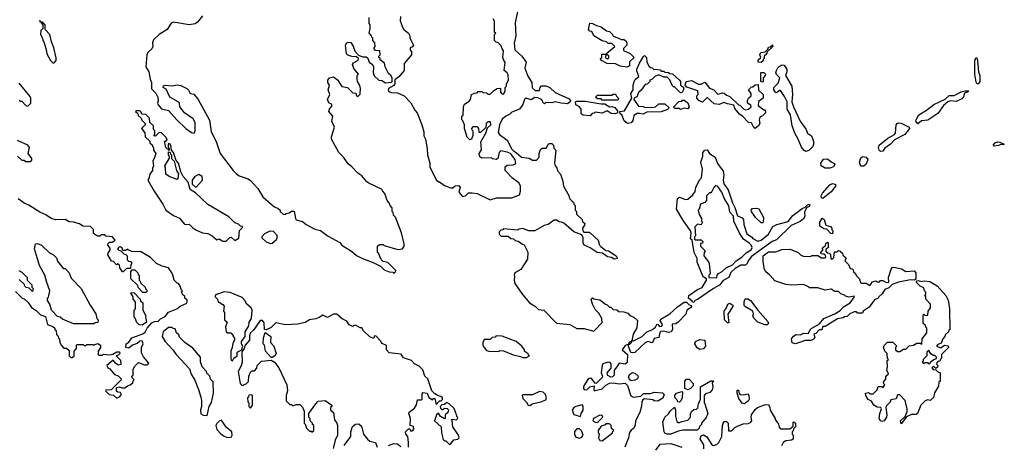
# Model space of a CAD drawing. Extents: x 2386423 to 2568864, y 578392 to 761999.
# Tile 270 of 454: x 2453489 to 2461662, y 714612 to 718148. Entities that reach past the tile are written whole.
import ezdxf

# ---------------------------------------------------------------- set-up
doc = ezdxf.new("R2010")
doc.units = 0

msp = doc.modelspace()

# ---------------------------------------------------------------- linework, layer by layer
at = {"layer": '0CON05XD'}
for points in [[(2457643, 718327), (2457603, 718123), (2457606, 718014), (2457593.9, 717953.9), (2457598.3, 717898.3), (2457657.5, 717845), (2457692.5, 717795), (2457682.5, 717745), (2457708.3, 717678.3), (2457740, 717625), (2457741.7, 717581.7), (2457768.3, 717558.3), (2457805, 717560), (2457810, 717585), (2457821.7, 717598.3), (2457857, 717597), (2457890, 717585), (2457933, 717543), (2458051.2, 717491.2), (2458062.5, 717475), (2458057.5, 717465), (2458035, 717450), (2457983.6, 717453.6), (2457935, 717466.7), (2457905, 717457.5), (2457855, 717460), (2457845, 717450), (2457831.7, 717461.7), (2457830, 717475), (2457820, 717485), (2457789.3, 717499.3), (2457765, 717502.5), (2457735, 717482.5), (2457693, 717497), (2457680, 717485), (2457666.1, 717443.9), (2457637.5, 717405), (2457575, 717380), (2457557, 717363), (2457523.6, 717346.4), (2457495, 717320), (2457472.5, 717275), (2457460.7, 717210.7), (2457472.5, 717195), (2457536.4, 717146.4), (2457573, 717073), (2457587.5, 717057.5), (2457611.2, 717045), (2457655, 717006.7), (2457717, 716997), (2457745, 716980), (2457778.3, 716981.7), (2457800, 717005), (2457800, 717035), (2457811.7, 717068.3), (2457825, 717080), (2457858.3, 717081.7), (2457875, 717110), (2457885, 717120), (2457905, 717120), (2457920, 717105), (2457921.7, 717081.7), (2457940, 717065), (2457927.5, 716955), (2457932.5, 716935), (2457947, 716917), (2457953, 716893), (2457977.5, 716865), (2457997, 716807), (2458002.5, 716765), (2458047, 716687), (2458053, 716663), (2458090, 716625), (2458090, 716615), (2458100, 716605), (2458100, 716565), (2458110, 716555), (2458111.7, 716531.7), (2458158.3, 716488.3), (2458161.7, 716471.7), (2458180, 716455), (2458178.3, 716441.7), (2458160, 716415), (2458163, 716393), (2458173, 716383), (2458215, 716383.3), (2458225, 716377.5), (2458290, 716315), (2458302.5, 716275), (2458313.6, 716263.6), (2458355, 716230), (2458377, 716227), (2458440, 716185), (2458450, 716165), (2458425, 716157.5), (2458401.7, 716171.7), (2458368.3, 716178.3), (2458327, 716207), (2458283, 716213), (2458225, 716252.5), (2458175, 716273.3), (2458166.7, 716295), (2458167.5, 716335), (2458155, 716360), (2458090, 716385), (2458005, 716457.5), (2457987, 716467), (2457968.3, 716468.3), (2457945, 716482.5), (2457925, 716482.5), (2457875, 716447.5), (2457843, 716437), (2457765, 716392.5), (2457715, 716392.5), (2457665, 716412.5), (2457633, 716407), (2457625, 716400), (2457505, 716410), (2457498.3, 716401.7), (2457481.7, 716398.3), (2457470, 716385), (2457470, 716365), (2457485, 716350), (2457545, 716350), (2457565, 716330), (2457587, 716327), (2457603, 716313), (2457627, 716307), (2457663, 716283), (2457677, 716277), (2457707, 716217), (2457703, 716157), (2457647.7, 716072.3), (2457600, 716045), (2457592.5, 716025), (2457597.5, 716015), (2457592.5, 715985), (2457600, 715955), (2457663.6, 715863.6), (2457720, 715795), (2457770, 715765), (2457795, 715740), (2457840, 715735), (2457945, 715627.5), (2458056.4, 715616.4), (2458115, 715582.5), (2458175, 715582.5), (2458255, 715560), (2458327.5, 715635), (2458320, 715645), (2458320, 715665), (2458295, 715710), (2458265, 715740), (2458242.5, 715785), (2458232.5, 715825), (2458245, 715837.5), (2458255, 715830), (2458305, 715820), (2458353, 715783), (2458365, 715780), (2458385, 715760), (2458395, 715760), (2458415, 715740), (2458447, 715737), (2458463, 715723), (2458505, 715720), (2458538.3, 715708.3), (2458555, 715690), (2458587, 715677), (2458618.3, 715648.3), (2458611.7, 715588.3), (2458582.5, 715535), (2458570, 715480), (2458551.7, 715468.3), (2458540, 715450), (2458515, 715440), (2458490, 715405), (2458535.6, 715365), (2458530.9, 715299.1), (2458514.7, 715285.3), (2458465, 715294.5), (2458445.2, 715265), (2458424.7, 715235), (2458424.4, 715195), (2458408.8, 715181.2), (2458395, 715177.9), (2458371.3, 715191.3), (2458366.9, 715215), (2458398.4, 715251.6), (2458398.3, 715288.3), (2458389.3, 715299.3), (2458375, 715303.4), (2458330.7, 715289.3), (2458322.7, 715275), (2458315.6, 715215), (2458326.2, 715185), (2458323.8, 715175), (2458275, 715125.5), (2458265, 715127.5), (2458235, 715166.9), (2458225, 715169.5), (2458207.3, 715162.7), (2458169, 715101), (2458167.7, 715085), (2458174.3, 715074.3), (2458197.6, 715072.4), (2458222.1, 715097.9), (2458256.4, 715106.4), (2458254.1, 715074.1), (2458257, 715067), (2458265, 715066.2), (2458325, 715081.2), (2458355, 715110.8), (2458385, 715127.5), (2458415, 715130), (2458465, 715122.5), (2458515, 715127.5), (2458535, 715110), (2458563, 715023), (2458583, 715013), (2458645, 715020), (2458668.3, 715041.7), (2458725, 715042.5), (2458755, 715052.5), (2458825, 715047.5), (2458837.5, 715035), (2458826.4, 715003.6), (2458785, 714977.5), (2458755, 714980), (2458745, 714990), (2458675, 714997.5), (2458661.7, 714988.3), (2458652.5, 714975), (2458651.7, 714938.3), (2458637, 714883), (2458600, 714815), (2458596.7, 714775), (2458585, 714752.5), (2458563.6, 714736.4)], [(2455005, 718180), (2454965, 718127.5), (2454945, 718114), (2454895, 718104.2), (2454765, 718126), (2454745, 718118.8), (2454713.3, 718065), (2454645, 718024.3), (2454600.7, 717979.3), (2454590, 717955), (2454592.5, 717925), (2454586.7, 717905), (2454553.3, 717875), (2454543.3, 717855), (2454536.7, 717755), (2454561.2, 717715), (2454572, 717655), (2454583.8, 717625), (2454583.6, 717573.6), (2454618.3, 717538.3), (2454636.2, 717505), (2454638.8, 717475), (2454633.3, 717455), (2454639.3, 717439.3), (2454666.2, 717406.2), (2454725, 717392.5), (2454793.3, 717315), (2454867.5, 717245), (2454915, 717210), (2454937.5, 717205), (2454946.2, 717225), (2454944, 717295), (2454927.5, 717325), (2454858, 717375), (2454840, 717395), (2454818, 717425), (2454814.2, 717455), (2454805.4, 717465.4), (2454733.6, 717503.6), (2454705, 717570), (2454680, 717585), (2454681.7, 717598.3), (2454695, 717602.5), (2454755, 717598.8), (2454795, 717605.8), (2454825, 717600), (2454876, 717575), (2454890.9, 717560.9), (2454904.2, 717534.2), (2454935, 717528), (2454970, 717485), (2455064, 717314), (2455078.8, 717215), (2455118.8, 717135), (2455153.8, 717035), (2455260, 716895), (2455285, 716870), (2455309.3, 716849.3), (2455385, 716826.7), (2455405, 716812.5), (2455466.2, 716745), (2455506.7, 716675), (2455577.5, 716615), (2455605, 716592.5), (2455635, 716580), (2455650, 716565), (2455650, 716555), (2455675, 716532.5), (2455695, 716530), (2455701.7, 716538.3), (2455725, 716542.5), (2455745, 716557.5), (2455768.3, 716558.3), (2455777, 716497), (2455783.9, 716483.9), (2455835, 716470), (2455866.4, 716446.4), (2455938.3, 716408.3), (2455985.7, 716395.7), (2456048.8, 716348.8), (2456145, 716297.5), (2456163.9, 716273.9), (2456242.5, 716225), (2456285, 716187.5), (2456335, 716162.5), (2456421.7, 716131.7), (2456485, 716100), (2456515, 716070), (2456555, 716052.5), (2456585, 716050), (2456595, 716040), (2456608.3, 716051.7), (2456610, 716065), (2456545, 716130), (2456505, 716140), (2456490, 716155), (2456468.3, 716208.3), (2456460, 716215), (2456460, 716265), (2456475, 716280), (2456505, 716280), (2456513, 716273), (2456628.3, 716238.3), (2456667, 716243), (2456680, 716265), (2456680, 716285), (2456657, 716377), (2456607, 716507), (2456593, 716523), (2456590, 716545), (2456580, 716555), (2456580, 716585), (2456563, 716603), (2456557, 716627), (2456540, 716645), (2456520, 716705), (2456500, 716725), (2456497, 716737), (2456388.3, 716788.3), (2456370.7, 716800.7), (2456329.3, 716849.3), (2456295, 716872.5), (2456246.4, 716926.4), (2456215, 716950), (2456176.4, 717006.4), (2456137.5, 717045), (2456077.5, 717155), (2456077.5, 717175), (2456103.3, 717255), (2456080, 717305), (2456087.5, 717345), (2456056.2, 717385), (2456061.2, 717405), (2456082.5, 717435), (2456076.4, 717446.4), (2456055, 717457.5), (2456043.6, 717483.6), (2456062.5, 717525), (2456050, 717565), (2456060, 717605), (2456047.5, 717625), (2456047.5, 717645), (2456060, 717665), (2456095, 717672.5), (2456127.7, 717647.7), (2456163, 717593), (2456210, 717585), (2456255, 717540), (2456278.3, 717538.3), (2456281.7, 717521.7), (2456295, 717510), (2456315, 717530), (2456317.5, 717575), (2456311.7, 717601.7), (2456292.5, 717635), (2456290, 717655), (2456290, 717685), (2456300, 717695), (2456263, 717743), (2456252.5, 717775), (2456260.7, 717789.3), (2456298.3, 717811.7), (2456300, 717825), (2456285, 717840), (2456245, 717842.5), (2456213.9, 717853.9), (2456202.5, 717865), (2456192.5, 717935), (2456203.3, 717956.7), (2456215, 717960), (2456238.3, 717958.3), (2456257, 717927), (2456270, 717885), (2456301.7, 717851.7), (2456335, 717840), (2456365, 717840), (2456378.3, 717828.3), (2456390, 717795), (2456416.7, 717776.7), (2456427, 717757), (2456422.5, 717705), (2456431.7, 717681.7), (2456470, 717645), (2456495, 717642.5), (2456525, 717622.5), (2456575, 717630), (2456580, 717635), (2456580, 717665), (2456570, 717685), (2456550.7, 717700.7), (2456522.5, 717755), (2456517, 717787), (2456480, 717815), (2456480, 717825), (2456470, 717835), (2456470, 717845), (2456480, 717855), (2456478.3, 717888.3), (2456443, 717893), (2456430, 717905), (2456430, 717915), (2456440, 717925), (2456437.5, 717955), (2456420, 717975), (2456420, 717995), (2456411.7, 718001.7), (2456410, 718015), (2456390, 718035), (2456397.5, 718075), (2456397.5, 718105), (2456390, 718115), (2456390, 718165)], [(2456650, 718175), (2456648.3, 718138.3), (2456663, 718093), (2456675, 718070), (2456716.7, 718035), (2456726.7, 718015), (2456727.5, 717995), (2456757.5, 717935), (2456748.3, 717921.7), (2456730, 717915), (2456730, 717895), (2456740, 717885), (2456740, 717855), (2456680, 717785), (2456680, 717725), (2456636.4, 717673.6), (2456601.7, 717648.3), (2456602.5, 717615), (2456595, 717600), (2456550, 717575), (2456548.3, 717558.3), (2456551.7, 717551.7), (2456573.6, 717543.6), (2456625, 717540), (2456680, 717515), (2456735, 717457.5), (2456767.5, 717395), (2456787.5, 717375), (2456827.5, 717275), (2456842.5, 717215), (2456843.6, 717183.6), (2456856.7, 717155), (2456872.5, 717075), (2456873.3, 717025), (2456892.5, 716955), (2456893, 716923), (2456950, 716815), (2456965, 716800), (2456975, 716800), (2457015, 716770), (2457038.3, 716761.7), (2457065, 716750), (2457085, 716750), (2457105, 716766.7), (2457135, 716770), (2457144, 716755), (2457134, 716715), (2457165, 716680), (2457190, 716685), (2457215, 716710), (2457245, 716710), (2457285, 716702.5), (2457395, 716652.5), (2457447, 716667), (2457575, 716667.5), (2457636.4, 716693.6), (2457647, 716723), (2457646.4, 716766.4), (2457633, 716793), (2457580.7, 716830.7), (2457520, 716895), (2457520, 716925), (2457535, 716940), (2457585, 716942.5), (2457607, 716953), (2457602.5, 716985), (2457562.5, 717035), (2457535, 717048), (2457483, 717057), (2457470, 717045), (2457457.5, 716995), (2457445, 716987.5), (2457413, 716993), (2457405, 717000), (2457325, 716997.5), (2457308.8, 717008.8), (2457302.9, 717037.1), (2457323, 717067), (2457317.5, 717132.5), (2457357.5, 717205), (2457371.7, 717248.3), (2457400, 717275), (2457398.3, 717298.3), (2457375, 717300), (2457360, 717285), (2457358.3, 717251.7), (2457315, 717210), (2457301.7, 717211.7), (2457300, 717245), (2457288.3, 717258.3), (2457251.7, 717258.3), (2457240, 717245), (2457241.7, 717231.7), (2457250, 717225), (2457250, 717185), (2457240, 717155), (2457225, 717150), (2457203, 717173), (2457182.5, 717245), (2457180, 717275), (2457168.3, 717308.3), (2457160, 717315), (2457160, 717345), (2457170, 717355), (2457172.5, 717425), (2457180, 717445), (2457219.3, 717470.7), (2457230, 717485), (2457240, 717525), (2457263, 717537), (2457285, 717540), (2457295, 717550), (2457325, 717550), (2457333, 717543), (2457365, 717540), (2457375, 717530), (2457395, 717530), (2457425, 717560), (2457453, 717577), (2457475, 717580), (2457480, 717575), (2457480, 717545), (2457491.7, 717531.7), (2457505, 717530), (2457520, 717555), (2457520, 717585), (2457530, 717595), (2457530, 717615), (2457547.5, 717645), (2457545, 717690), (2457536.4, 717706.4), (2457510, 717725), (2457520, 717795), (2457507.5, 717807.5), (2457500, 717835), (2457505, 717890), (2457492.5, 717905), (2457485, 717930), (2457458.3, 717958.3), (2457445, 717960), (2457430, 717975), (2457430, 718025), (2457440, 718035), (2457430, 718045), (2457430, 718135), (2457420, 718155)], [(2453775, 717790), (2453791.7, 717808.3), (2453791.7, 717831.7), (2453772.5, 717915), (2453753, 717963), (2453737.5, 718025), (2453700, 718065), (2453700, 718105), (2453678.3, 718128.3), (2453660, 718130), (2453655, 718140), (2453651.7, 718131.7), (2453660, 718130), (2453680, 718105), (2453680, 718075), (2453663, 718057), (2453662.5, 718025), (2453677.5, 717995), (2453680, 717975), (2453690, 717965), (2453709.3, 717899.3), (2453712.5, 717865), (2453745, 717810), (2453765, 717790), (2453775, 717790)], [(2458535, 717752.5), (2458473, 717763), (2458435, 717780), (2458365, 717782.5), (2458311.7, 717811.7), (2458310, 717825), (2458320, 717835), (2458320, 717860), (2458360, 717860), (2458350, 717835), (2458368.3, 717821.7), (2458378.3, 717831.7), (2458380, 717845), (2458360, 717860), (2458361.7, 717868.3), (2458430, 717925), (2458405, 717950), (2458375, 717950), (2458360, 717965), (2458325, 717972.5), (2458253.6, 718013.6), (2458238.3, 718048.3), (2458221.7, 718051.7), (2458210, 718065), (2458221.7, 718118.3), (2458245, 718117.5), (2458278.3, 718098.3), (2458315, 718087.5), (2458360, 718055), (2458385, 718050), (2458410, 718025), (2458413, 718013), (2458485, 717982.5), (2458505, 717982.5), (2458517.5, 717975), (2458530, 717955), (2458530, 717935), (2458501.7, 717908.3), (2458501.7, 717891.7), (2458557, 717867), (2458590, 717835), (2458551.7, 717798.3), (2458550, 717765), (2458535, 717752.5)], [(2459645, 717792.5), (2459620, 717795), (2459620, 717815), (2459640, 717835), (2459632.5, 717855), (2459642.5, 717875), (2459678.3, 717881.7), (2459698.3, 717901.7), (2459705, 717920), (2459718.3, 717921.7), (2459738.3, 717938.3), (2459740, 717925), (2459691.7, 717878.3), (2459690, 717865), (2459670, 717845), (2459670, 717825), (2459661.7, 717818.3), (2459660, 717805), (2459645, 717792.5)], [(2458535, 717286.2), (2458506.7, 717306.7), (2458486.2, 717356.2), (2458472.5, 717365), (2458470, 717385), (2458508.3, 717391.7), (2458570, 717495), (2458562.5, 717535), (2458582.5, 717565), (2458582, 717605), (2458590, 717635), (2458599.2, 717650.8), (2458627.5, 717675), (2458611.7, 717721.7), (2458613, 717737), (2458633, 717787), (2458667, 717843), (2458675, 717850), (2458692.5, 717835), (2458693.9, 717793.9), (2458715, 717760), (2458725, 717750), (2458738.3, 717748.3), (2458753, 717733), (2458765, 717737.5), (2458805, 717730), (2458815, 717720), (2458835, 717720), (2458843, 717713), (2458875, 717710), (2458885, 717700), (2458908.3, 717698.3), (2458966.7, 717645), (2458973.3, 717635), (2458973, 717603), (2458998.3, 717588.3), (2459000, 717565), (2458988.3, 717541.7), (2458975, 717540), (2458925, 717590), (2458915, 717590), (2458905, 717600), (2458887, 717647), (2458865, 717670), (2458835, 717670), (2458795, 717690), (2458760, 717675), (2458735, 717650), (2458720, 717645), (2458720, 717635), (2458698.3, 717611.7), (2458681.7, 717608.3), (2458648.1, 717561.9), (2458625, 717542.5), (2458612, 717508), (2458590, 717495), (2458587.5, 717485), (2458625, 717430), (2458665, 717427.5), (2458675, 717420), (2458735, 717417.5), (2458767, 717423), (2458795, 717450), (2458845, 717450), (2458880, 717415), (2458867, 717403), (2458815, 717382.5), (2458695, 717380), (2458665, 717362.5), (2458635, 717367.5), (2458615, 717367.5), (2458587, 717353), (2458578.8, 717311.2), (2458565, 717292), (2458535, 717286.2)], [(2460015, 717054), (2460000.3, 717060.3), (2459977.9, 717087.9), (2459952, 717155), (2459923.9, 717203.9), (2459902.2, 717265), (2459886.3, 717356.3), (2459859.4, 717405), (2459858.8, 717465), (2459838.3, 717508.3), (2459805, 717560), (2459795, 717560), (2459780, 717545), (2459765, 717540), (2459750, 717565), (2459750, 717585), (2459785, 717620), (2459800, 717665), (2459771.2, 717691.2), (2459766.7, 717705), (2459770, 717725), (2459785.7, 717754.3), (2459808.8, 717771.2), (2459825, 717774), (2459835, 717768.8), (2459857.5, 717735), (2459858, 717715), (2459846.2, 717685), (2459898, 717595), (2459904.2, 717525), (2459898.6, 717465), (2459913.4, 717423.4), (2459966.9, 717305), (2460018, 717235), (2460028.8, 717205), (2460061.7, 717181.7), (2460073.6, 717153.6), (2460080, 717125), (2460071.9, 717095), (2460038.5, 717061.5), (2460015, 717054)], [(2461445, 717612.5), (2461435, 717617.5), (2461429.5, 717629.5), (2461418.9, 717695), (2461418.8, 717805), (2461425, 717830), (2461435, 717830), (2461441.2, 717805), (2461449.2, 717715), (2461460, 717685), (2461458, 717635), (2461445, 717612.5)], [(2459655, 717630), (2459640, 717635), (2459640, 717705), (2459645, 717710), (2459665, 717710), (2459680, 717695), (2459677, 717683), (2459660, 717665), (2459660, 717635), (2459655, 717630)], [(2453485, 717480), (2453495, 717470), (2453505, 717470), (2453540, 717435), (2453555, 717430), (2453580, 717455), (2453580, 717495), (2453575, 717510), (2453485, 717620)], [(2459595, 717242.5), (2459583, 717253), (2459565, 717290), (2459540, 717295), (2459493, 717343), (2459463.6, 717363.6), (2459425, 717410), (2459418.3, 717438.3), (2459365, 717447.5), (2459335, 717460), (2459295, 717442.5), (2459255, 717450), (2459195, 717500), (2459157, 717463), (2459127, 717477), (2459110, 717495), (2459110, 717515), (2459120, 717525), (2459117, 717557), (2459027, 717587), (2459012.5, 717602.5), (2459022.5, 717635), (2459065, 717642.5), (2459125, 717612.5), (2459147, 717613), (2459175, 717630), (2459215, 717580), (2459250, 717565), (2459285, 717530), (2459325, 717540), (2459337, 717537), (2459355, 717520), (2459385, 717510), (2459455, 717440), (2459466.4, 717436.4), (2459500, 717405), (2459515, 717400), (2459540, 717405), (2459560, 717425), (2459558.3, 717438.3), (2459530, 717455), (2459530, 717475), (2459540, 717495), (2459560, 717515), (2459560, 717535), (2459540, 717565), (2459561.7, 717588.3), (2459575, 717590), (2459593, 717607), (2459618.3, 717608.3), (2459621.7, 717561.7), (2459660, 717525), (2459660, 717495), (2459621.7, 717468.3), (2459620, 717435), (2459665, 717400), (2459678.3, 717398.3), (2459680, 717375), (2459655, 717350), (2459631.7, 717338.3), (2459627.5, 717315), (2459633.3, 717285), (2459622.5, 717265), (2459595, 717242.5)], [(2458455, 717480), (2458325, 717480), (2458315, 717490), (2458285, 717490), (2458270, 717505), (2458285, 717520), (2458405, 717520), (2458415, 717530), (2458435, 717530), (2458441.7, 717511.7), (2458460, 717495), (2458455, 717480)], [(2460945, 717283.8), (2460929.2, 717305), (2460930, 717315), (2460952.6, 717357.4), (2461017.5, 717395), (2461077.6, 717442.4), (2461171.2, 717488.8), (2461205, 717518.6), (2461245, 717518.6), (2461305, 717548.6), (2461338, 717558), (2461366.7, 717556.7), (2461357.5, 717545), (2461332.3, 717537.7), (2461322.5, 717507.5), (2461309.2, 717490.8), (2461262.9, 717467.1), (2461215, 717472.5), (2461193.9, 717466.1), (2461158.6, 717435), (2461110.3, 717369.7), (2461028.3, 717311.7), (2460975, 717307.5), (2460945, 717283.8)], [(2458225, 717350), (2458165, 717353.3), (2458150, 717365), (2458150, 717405), (2458135, 717422.5), (2458105, 717440), (2458102.5, 717465), (2458115, 717470), (2458181.7, 717471.7), (2458315, 717447.5), (2458345, 717450), (2458383.6, 717423.6), (2458405, 717427.5), (2458428.3, 717418.3), (2458451.7, 717391.7), (2458450, 717375), (2458433, 717367), (2458398.3, 717368.3), (2458365, 717390), (2458325, 717372.5), (2458265, 717380), (2458258.3, 717371.7), (2458241.7, 717368.3), (2458225, 717350)], [(2458975, 717402.5), (2458965, 717410), (2458925, 717410), (2458920, 717425), (2458961.7, 717468.3), (2458985, 717470), (2458991.7, 717478.3), (2459005, 717480), (2459036.1, 717456.1), (2459046.7, 717423.3), (2459035, 717407.5), (2459005, 717412.5), (2458975, 717402.5)], [(2455175, 716307.5), (2455201.7, 716308.3), (2455231.7, 716338.3), (2455245, 716340), (2455275, 716312.5), (2455308.3, 716331.7), (2455312.5, 716397.5), (2455338.3, 716421.7), (2455338.3, 716428.3), (2455321.7, 716431.7), (2455305, 716450), (2455275, 716460), (2455225, 716510), (2455051.7, 716611.7), (2454949.3, 716709.3), (2454905, 716737.5), (2454887, 716797), (2454846.4, 716846.4), (2454827.5, 716885), (2454806.7, 716955), (2454787.5, 716977.5), (2454766.7, 717045), (2454747.5, 717065), (2454742.5, 717105), (2454735, 717117.5), (2454725, 717120), (2454720, 717115), (2454720, 717085), (2454730, 717075), (2454728.3, 717061.7), (2454702.5, 717085), (2454690, 717135), (2454711.7, 717148.3), (2454705, 717170), (2454667, 717207), (2454645, 717210), (2454615, 717180), (2454601.7, 717181.7), (2454610, 717195), (2454610, 717225), (2454600, 717235), (2454600, 717265), (2454570, 717295), (2454565, 717330), (2454535, 717360), (2454501.7, 717361.7), (2454498.3, 717378.3), (2454485, 717390), (2454455, 717390), (2454450, 717385), (2454468.3, 717368.3), (2454471.7, 717351.7), (2454498.3, 717328.3), (2454501.7, 717311.7), (2454530, 717285), (2454530, 717275), (2454500, 717245), (2454527, 717207), (2454530, 717175), (2454568.3, 717138.3), (2454570, 717125), (2454590, 717105), (2454590, 717095), (2454600, 717085), (2454600, 717065), (2454617.5, 717035), (2454606.2, 716993.8), (2454592.5, 716975), (2454600, 716935), (2454590, 716915), (2454590, 716895), (2454570, 716865), (2454561.7, 716828.3), (2454552.5, 716815), (2454603.6, 716723.6), (2454676.7, 716615), (2454702.5, 716565), (2454765, 716520), (2454815, 716500), (2454855, 716452.5), (2454865, 716447.5), (2454895, 716450), (2454925, 716418.8), (2454951.7, 716401.7), (2455005, 716377.5), (2455051.7, 716371.7), (2455085, 716352.5), (2455125, 716317.5), (2455145, 716326.7), (2455175, 716307.5)], [(2460635, 717052.5), (2460624.7, 717064.7), (2460619.1, 717085), (2460624.4, 717105), (2460695.3, 717164.7), (2460751.2, 717195), (2460758.8, 717205), (2460765.9, 717274.1), (2460774.1, 717285.9), (2460785, 717291.2), (2460805, 717288.6), (2460872.2, 717255), (2460874.4, 717245), (2460836.5, 717193.5), (2460750.6, 717149.4), (2460719, 717115), (2460670.5, 717079.5), (2460655, 717054.5), (2460635, 717052.5)], [(2453575, 716970), (2453588.3, 716981.7), (2453590, 716995), (2453560, 717035), (2453570, 717085), (2453556.4, 717106.4), (2453470, 717145)], [(2461578.3, 717098.3), (2461570, 717105), (2461586.2, 717125), (2461605, 717132.9), (2461625, 717130.8), (2461662.5, 717115), (2461655, 717107.5), (2461635, 717110), (2461615, 717103.3), (2461578.3, 717098.3)], [(2454795, 716820), (2454730, 716845), (2454702.5, 716865), (2454700, 716915), (2454692.5, 716935), (2454731.7, 716998.3), (2454731.7, 717011.7), (2454722.5, 717025), (2454725, 717050), (2454738.3, 717048.3), (2454741.7, 717031.7), (2454750, 717025), (2454750, 716995), (2454771.7, 716971.7), (2454790, 716895), (2454807, 716867), (2454801.7, 716828.3), (2454795, 716820)], [(2459085, 715797.5), (2459075, 715800), (2459070.6, 715810.6), (2459040.5, 715835), (2459044.5, 715855.5), (2459114.5, 715905.5), (2459155, 715922), (2459190, 715985), (2459190, 715995), (2459161.7, 716011.7), (2459122.5, 716105), (2459113.6, 716133.6), (2459112.5, 716165), (2459087.5, 716215), (2459070, 716315), (2459058.3, 716328.3), (2459062.5, 716375), (2459057.5, 716395), (2458993.3, 716485), (2458942.5, 716575), (2458948.3, 716661.7), (2458965, 716672.5), (2459015, 716653.3), (2459035, 716657.5), (2459076.4, 716693.6), (2459095, 716720), (2459102.5, 716755), (2459133, 716817), (2459150, 716835), (2459157.5, 716905), (2459143.3, 716965), (2459160, 717015), (2459160, 717045), (2459175, 717062.5), (2459195, 717067.5), (2459216.1, 717036.1), (2459262.5, 717005), (2459281.7, 716951.7), (2459328.8, 716888.8), (2459333.8, 716855), (2459327.5, 716815), (2459333.3, 716785), (2459370, 716735), (2459405.9, 716625.9), (2459425, 716586.7), (2459448.3, 716518.3), (2459485, 716502), (2459498.6, 716488.6), (2459499.2, 716445), (2459525, 716370), (2459564.1, 716344.1), (2459575, 716330), (2459617.5, 716307.5), (2459645, 716316.2), (2459704, 716365), (2459739.5, 716430.5), (2459773.5, 716446.5), (2459868, 716472), (2459908.2, 716521.8), (2459985, 716578.5), (2460009.8, 716590.2), (2460029.8, 716610.2), (2460045, 716615.8), (2460048, 716608), (2460042.2, 716595), (2460022.9, 716587.1), (2460010.7, 716569.3), (2460004.8, 716545.2), (2460006.9, 716513.1), (2459995.3, 716494.7), (2459968.1, 716471.9), (2459891.7, 716438.3), (2459772.3, 716317.7), (2459735, 716304.2), (2459565, 716179.3), (2459534.8, 716145.2), (2459527.8, 716122.2), (2459515, 716107.7), (2459475, 716109.2), (2459429, 716081), (2459393.3, 716046.7), (2459374.7, 716005.3), (2459329.1, 715980.9), (2459297.6, 715942.4), (2459247.5, 715915), (2459115, 715822), (2459093.8, 715815), (2459085, 715797.5)], [(2453470, 717015), (2453505, 716980), (2453525, 716980), (2453535, 716970), (2453575, 716970)], [(2460215, 716913.1), (2460175, 716915.5), (2460143.1, 716933.1), (2460140, 716955), (2460161.5, 716988.5), (2460195, 716991.1), (2460225, 716966.9), (2460253.3, 716953.3), (2460256.9, 716945), (2460244.4, 716925), (2460215, 716913.1)], [(2460470.7, 716930.7), (2460459.6, 716965), (2460470.8, 716999.2), (2460487.8, 717012.2), (2460514.7, 717004.7), (2460530.8, 716985), (2460515, 716947.6), (2460495, 716931.6), (2460470.7, 716930.7)], [(2454955, 716760), (2455006, 716815), (2455002.5, 716845), (2454975, 716862.5), (2454943.6, 716846.4), (2454920, 716815), (2454921.7, 716781.7), (2454945, 716760), (2454955, 716760)], [(2460155, 716661.8), (2460145, 716668.6), (2460141.1, 716685), (2460154.3, 716705.7), (2460214.5, 716775.5), (2460235, 716785.8), (2460255, 716782.5), (2460262.5, 716775), (2460260, 716765), (2460225, 716716.6), (2460155, 716661.8)], [(2459275, 716002), (2459278.6, 716025), (2459289.5, 716040.5), (2459319.2, 716055), (2459354.7, 716085.3), (2459405, 716111.2), (2459436.5, 716145), (2459482.5, 716175), (2459518.9, 716211.1), (2459561.2, 716235), (2459570, 716255), (2459562, 716275), (2459545, 716292), (2459498, 716325), (2459464.5, 716374.5), (2459418, 716475), (2459414.3, 716514.3), (2459385, 716547.5), (2459375, 716602.5), (2459337.1, 716665), (2459318.6, 716715), (2459285, 716762.5), (2459265, 716770), (2459250, 716755), (2459235, 716720), (2459225, 716710), (2459215, 716710), (2459190, 716685), (2459190, 716645), (2459175, 716630), (2459140, 716615), (2459130, 716575), (2459120, 716565), (2459128.3, 716528.3), (2459150, 716495), (2459150, 716475), (2459157.5, 716465), (2459147, 716443), (2459115, 716450), (2459093, 716427), (2459097.5, 716352.5), (2459090, 716345), (2459090, 716325), (2459095, 716320), (2459145, 716320), (2459160, 716305), (2459158.3, 716291.7), (2459141.7, 716288.3), (2459140, 716265), (2459178.3, 716228.3), (2459170, 716215), (2459167.5, 716185), (2459207.5, 716135), (2459211.7, 716121.7), (2459220, 716035), (2459210, 716025), (2459210, 716005), (2459275, 716002)], [(2454295, 715002.5), (2454317.5, 715015), (2454332.5, 715035), (2454325, 715050), (2454303, 715053), (2454291.7, 715061.7), (2454291.7, 715088.3), (2454312.5, 715097.5), (2454338.3, 715088.3), (2454361.7, 715088.3), (2454383, 715107), (2454407, 715113), (2454428.3, 715131.7), (2454431.7, 715148.3), (2454440, 715155), (2454421.7, 715171.7), (2454420, 715185), (2454430, 715195), (2454430, 715245), (2454445, 715270), (2454475, 715300), (2454525, 715280), (2454545, 715280), (2454560, 715295), (2454517, 715347), (2454500.7, 715380.7), (2454500, 715425), (2454513.3, 715455), (2454505, 715480), (2454485, 715477.5), (2454463.6, 715456.4), (2454425, 715442.5), (2454395, 715417.5), (2454370, 715425), (2454372.5, 715455), (2454395, 715470), (2454420, 715505), (2454511.7, 715538.3), (2454529.3, 715550.7), (2454547.5, 715585), (2454585, 715630), (2454608.3, 715641.7), (2454637, 715643), (2454657, 715663), (2454695, 715682.5), (2454725, 715717.5), (2454793.3, 715746.7), (2454821.7, 715768.3), (2454875, 715792.5), (2454880, 715805), (2454878.3, 715818.3), (2454860, 715835), (2454858.3, 715848.3), (2454840, 715865), (2454838.3, 715878.3), (2454830, 715885), (2454840, 715895), (2454831.7, 715901.7), (2454820, 715935), (2454806.4, 715956.4), (2454795, 715960), (2454770, 715985), (2454757.5, 716035), (2454722.5, 716085), (2454670.5, 716100.5), (2454625, 716122.5), (2454575, 716172.5), (2454491.7, 716221.7), (2454425, 716220), (2454408.3, 716228.3), (2454391.7, 716231.7), (2454385, 716240), (2454365, 716230), (2454345, 716230), (2454338.3, 716248.3), (2454325, 716260), (2454311.7, 716258.3), (2454300, 716245), (2454311.7, 716231.7), (2454328.3, 716228.3), (2454351.7, 716201.7), (2454368.3, 716198.3), (2454380, 716185), (2454381.7, 716151.7), (2454391.7, 716141.7), (2454408.3, 716138.3), (2454420, 716125), (2454410, 716115), (2454408.3, 716081.7), (2454375, 716080), (2454348.3, 716051.7), (2454341.7, 716051.7), (2454320, 716085), (2454318.3, 716108.3), (2454305, 716120), (2454291.7, 716111.7), (2454268.3, 716138.3), (2454251.7, 716141.7), (2454220, 716195), (2454221.7, 716208.3), (2454240, 716235), (2454238.3, 716248.3), (2454220, 716275), (2454221.7, 716288.3), (2454235, 716300), (2454255, 716300), (2454280, 716315), (2454260, 716345), (2454205, 716350), (2454195, 716360), (2454165, 716360), (2454155, 716350), (2454135, 716350), (2454101.7, 716371.7), (2454100, 716405), (2454075, 716430), (2454013, 716433), (2453985, 716452.5), (2453935, 716466.2), (2453898.3, 716468.3), (2453865, 716488.8), (2453785, 716483.8), (2453750, 716495), (2453705.9, 716525.9), (2453655, 716547.5), (2453565, 716606.7), (2453525, 716623.3), (2453475, 716660)], [(2459655, 716460), (2459645, 716460), (2459597.5, 716505), (2459562.5, 716555), (2459560, 716565), (2459571.2, 716578.8), (2459605, 716583.3), (2459626, 716576), (2459662.5, 716505), (2459660, 716465), (2459655, 716460)], [(2460235, 716370), (2460221.7, 716371.7), (2460188.3, 716408.3), (2460165, 716410), (2460131.7, 716431.7), (2460130, 716465), (2460151.7, 716498.3), (2460168.3, 716488.3), (2460181.7, 716441.7), (2460218.3, 716428.3), (2460230, 716415), (2460231.7, 716401.7), (2460240, 716395), (2460235, 716370)], [(2455568.3, 716288.3), (2455585, 716290), (2455619.2, 716320.8), (2455626.2, 716335), (2455626.2, 716355), (2455595, 716387.5), (2455565, 716390), (2455521.2, 716368.8), (2455500, 716345), (2455500, 716335), (2455535, 716302.5), (2455568.3, 716288.3)], [(2459925, 715456.2), (2459902, 715462), (2459896.7, 715495), (2459912, 715518), (2459935, 715531.2), (2459969.3, 715530.7), (2459995, 715543.8), (2460035, 715540), (2460055, 715578.8), (2460128.8, 715621.2), (2460164.2, 715665.8), (2460256.2, 715703.8), (2460298.8, 715731.2), (2460327.5, 715762.5), (2460382.5, 715795), (2460420, 715845), (2460415, 715850), (2460375, 715842.5), (2460345, 715850), (2460335, 715860), (2460305, 715870), (2460285, 715890), (2460255, 715890), (2460225, 715910), (2460175, 715900), (2460115, 715920), (2460045, 715920), (2460038.3, 715928.3), (2459995, 715947.5), (2459895, 715942.5), (2459848.3, 715948.3), (2459758.3, 715978.3), (2459716.4, 716026.4), (2459683.6, 716053.6), (2459673, 716073), (2459660, 716135), (2459660, 716185), (2459705, 716220), (2459765, 716220), (2459815, 716237.5), (2459885, 716242.5), (2459950, 716215), (2459970, 716195), (2459993, 716183), (2460055, 716180), (2460065, 716190), (2460115, 716190), (2460145, 716170), (2460175, 716170), (2460180, 716175), (2460178.3, 716188.3), (2460165, 716200), (2460141.7, 716201.7), (2460140, 716215), (2460160, 716235), (2460151.7, 716248.3), (2460178.3, 716271.7), (2460181.7, 716288.3), (2460195, 716300), (2460200, 716295), (2460200, 716255), (2460181.7, 716238.3), (2460180, 716225), (2460191.7, 716211.7), (2460208.3, 716208.3), (2460218.3, 716198.3), (2460221.7, 716161.7), (2460235, 716160), (2460248.3, 716171.7), (2460251.7, 716218.3), (2460275, 716220), (2460285, 716230), (2460298.3, 716228.3), (2460318.3, 716208.3), (2460321.7, 716191.7), (2460348.3, 716168.3), (2460340, 716155), (2460341.7, 716141.7), (2460370, 716115), (2460381.7, 716081.7), (2460398.3, 716078.3), (2460408.3, 716068.3), (2460411.7, 716051.7), (2460428.3, 716038.3), (2460431.7, 716021.7), (2460460, 715995), (2460470, 715965), (2460475, 715960), (2460515, 715960), (2460545, 715940), (2460560, 715955), (2460565, 715970), (2460595, 715977.5), (2460605, 715970), (2460625, 715970), (2460635, 715980), (2460655, 715980), (2460683.9, 715963.9), (2460703.3, 715966.7), (2460702, 716005), (2460721.9, 716075), (2460732.1, 716087.9), (2460745, 716091.1), (2460808.3, 716078.3), (2460845, 716056.7), (2460915, 716061.2), (2460929.2, 716045), (2460928.3, 715991.7), (2460916.4, 715983.6), (2460885, 715986.7), (2460783.6, 715966.4), (2460731.4, 715948.6), (2460705, 715920), (2460670, 715905), (2460649.3, 715870.7), (2460620, 715845), (2460616.4, 715833.6), (2460585, 715820), (2460539.3, 715760.7), (2460490, 715725), (2460485, 715710), (2460445, 715710), (2460435, 715720), (2460415, 715720), (2460380, 715705), (2460357, 715683), (2460335, 715680), (2460325, 715670), (2460278.3, 715661.7), (2460175, 715597.5), (2460155, 715600), (2460148.3, 715571.7), (2460125, 715570), (2460098.3, 715541.7), (2460080, 715535), (2460090, 715505), (2460075, 715490), (2460055, 715482.5), (2460008.3, 715481.7), (2459955, 715463.3), (2459925, 715456.2)], [(2454105, 715620), (2453935, 715620), (2453845, 715660), (2453825, 715677.5), (2453803, 715683), (2453752.5, 715735), (2453740, 715785), (2453720, 715815), (2453720, 715835), (2453727, 715843), (2453740, 715895), (2453713, 715963), (2453697.5, 716025), (2453652.5, 716105), (2453612.5, 716245), (2453620, 716285), (2453635, 716287.5), (2453670, 716275), (2453735, 716210), (2453770, 716195), (2453795, 716170), (2453803, 716143), (2453845, 716090), (2453855, 716080), (2453865, 716080), (2453900, 716045), (2453915, 716000), (2454000, 715915), (2454072.5, 715775), (2454120, 715705), (2454130, 715665), (2454140, 715655), (2454138.3, 715631.7), (2454115, 715630), (2454105, 715620)], [(2453480, 716065), (2453505, 716050), (2453550, 716005), (2453550, 715985), (2453590, 715945), (2453590, 715925), (2453600, 715915), (2453595, 715890), (2453568.3, 715918.3), (2453541.7, 715921.7), (2453530, 715935), (2453528.3, 715948.3), (2453485, 715990)], [(2454535, 715880), (2454511.7, 715881.7), (2454471.7, 715921.7), (2454468.3, 715938.3), (2454410, 715995), (2454410, 716055), (2454421.7, 716068.3), (2454445, 716070), (2454470, 716045), (2454471.7, 716031.7), (2454480, 716025), (2454480, 715985), (2454490, 715975), (2454491.7, 715961.7), (2454530, 715925), (2454531.7, 715911.7), (2454550, 715895), (2454535, 715880)], [(2460805, 714790), (2460800, 714815), (2460838.3, 714851.7), (2460856.7, 714893.3), (2460856.1, 714913.9), (2460840, 714985), (2460795, 715032.5), (2460775, 715030), (2460765, 714997.5), (2460721.7, 714988.3), (2460715, 714970), (2460685, 714940), (2460680, 714925), (2460688, 714865), (2460684.2, 714845), (2460665.9, 714814.1), (2460645, 714810), (2460633.3, 714815), (2460623.8, 714835), (2460628, 714875), (2460642.5, 714915), (2460637.5, 714925), (2460608.3, 714928.3), (2460580, 714945), (2460559.3, 714979.3), (2460533.3, 714993.3), (2460512.5, 715025), (2460510, 715045), (2460535, 715050), (2460545, 715040), (2460575, 715040), (2460608.3, 715071.7), (2460615, 715100), (2460645, 715100), (2460655, 715090), (2460670, 715115), (2460661.7, 715121.7), (2460660, 715135), (2460680, 715165), (2460680, 715185), (2460700, 715205), (2460687.5, 715235), (2460692.5, 715265), (2460690, 715315), (2460700, 715325), (2460692.5, 715332.5), (2460690, 715375), (2460670, 715395), (2460660, 715425), (2460665, 715440), (2460691.7, 715468.3), (2460738.3, 715468.3), (2460770, 715435), (2460760, 715425), (2460760, 715405), (2460775, 715390), (2460795, 715390), (2460825, 715410), (2460845, 715410), (2460873, 715437), (2460907.5, 715442.5), (2460935, 715460), (2460965, 715460), (2460978.3, 715451.7), (2460980, 715495), (2461020, 715545), (2461020, 715585), (2461010, 715595), (2461008.3, 715608.3), (2460990, 715625), (2460990, 715695), (2460995, 715700), (2461005, 715690), (2461028.3, 715691.7), (2461030, 715725), (2461050, 715755), (2461050, 715785), (2461010, 715825), (2461010, 715845), (2461000, 715855), (2461010, 715865), (2461010, 715885), (2461000, 715895), (2460995, 715920), (2460964, 715934), (2460935, 715962.5), (2460932.5, 715975), (2460945, 715980), (2460975, 715973.3), (2460998.3, 715978.3), (2461045, 715972.5), (2461105, 715937.5), (2461176.1, 715856.1), (2461196.4, 715816.4), (2461207.5, 715745), (2461210, 715575), (2461201.7, 715568.3), (2461200, 715555), (2461171.7, 715528.3), (2461170, 715515), (2461153, 715497), (2461138.3, 715461.7), (2461111.7, 715448.3), (2461100, 715435), (2461135, 715422.5), (2461165, 715442.5), (2461197.5, 715437.5), (2461200, 715425), (2461140, 715365), (2461140, 715335), (2461131.7, 715328.3), (2461128.3, 715311.7), (2461111.7, 715308.3), (2461101.7, 715298.3), (2461100, 715285), (2461110, 715275), (2461108.3, 715261.7), (2461095, 715250), (2461075, 715270), (2461060, 715255), (2461071.7, 715241.7), (2461095, 715240), (2461111.7, 715221.7), (2461130, 715215), (2461130, 715145), (2461120, 715135), (2461117, 715103), (2461083, 715047), (2461075, 715010), (2461047, 714983), (2461025, 714990), (2461001.7, 714978.3), (2460970, 714945), (2460943, 714877), (2460931.7, 714868.3), (2460893, 714867), (2460851.7, 714848.3), (2460805, 714790)], [(2453455, 715890), (2453510, 715835), (2453525, 715830), (2453558.3, 715798.3), (2453587, 715757), (2453625, 715732.5), (2453662.5, 715695), (2453703, 715683), (2453720, 715615), (2453765, 715600), (2453780, 715585), (2453780, 715575), (2453790, 715565), (2453793, 715533), (2453808.3, 715518.3), (2453811.7, 715501.7), (2453820, 715495), (2453822.5, 715465), (2453835, 715440), (2453855, 715420), (2453878.3, 715418.3), (2453898.3, 715398.3), (2453900, 715355), (2453911.7, 715341.7), (2453925, 715340), (2453940, 715355), (2453940, 715395), (2453960, 715415), (2453960, 715445), (2453965, 715450), (2454015, 715450), (2454025, 715440), (2454038.3, 715441.7), (2454045, 715450), (2454095, 715450), (2454105, 715440), (2454111.7, 715448.3), (2454138.3, 715458.3), (2454160, 715445), (2454160, 715425), (2454140, 715395), (2454140, 715365), (2454145, 715360), (2454175, 715360), (2454185, 715370), (2454235, 715362.5), (2454261.7, 715368.3), (2454295, 715387.5), (2454318.3, 715388.3), (2454320, 715375), (2454305, 715360), (2454290, 715355), (2454325, 715320), (2454327.5, 715282.5), (2454305, 715277.5), (2454283.6, 715293.6), (2454265, 715320), (2454212.5, 715275), (2454220, 715255), (2454236.4, 715246.4), (2454275, 715200), (2454305, 715190), (2454327, 715167), (2454330, 715155), (2454248.3, 715071.7), (2454205, 715070), (2454200, 715065), (2454230, 715035), (2454268.3, 715028.3), (2454295, 715002.5)], [(2454505, 715610), (2454481.7, 715611.7), (2454461.7, 715631.7), (2454448.3, 715668.3), (2454440, 715675), (2454440, 715735), (2454450, 715745), (2454450, 715805), (2454430, 715825), (2454430, 715845), (2454410, 715875), (2454415, 715880), (2454438.3, 715878.3), (2454490, 715825), (2454491.7, 715811.7), (2454510, 715795), (2454510, 715735), (2454537, 715687), (2454532.5, 715675), (2454540, 715635), (2454505, 715610)], [(2455255, 715312.5), (2455267.5, 715335), (2455293.6, 715356.4), (2455293.9, 715386.1), (2455328.3, 715401.7), (2455331.7, 715408.3), (2455340, 715435), (2455330, 715455), (2455330, 715475), (2455360, 715515), (2455360, 715555), (2455391.2, 715605), (2455394, 715635), (2455412, 715665), (2455418, 715735), (2455410, 715755), (2455373.6, 715783.6), (2455357.5, 715815), (2455335, 715840), (2455235, 715882.5), (2455186.4, 715886.4), (2455122.5, 715865), (2455112.5, 715855), (2455112.5, 715845), (2455130, 715825), (2455135, 715800), (2455145, 715800), (2455175, 715782.5), (2455187, 715767), (2455180, 715725), (2455190, 715715), (2455190, 715655), (2455210, 715635), (2455196.7, 715595), (2455203.3, 715555), (2455215, 715547.5), (2455240, 715545), (2455260, 715525), (2455260, 715515), (2455271.7, 715501.7), (2455272.5, 715485), (2455258.3, 715461.7), (2455252.5, 715425), (2455240, 715395), (2455240, 715335), (2455245, 715320), (2455255, 715312.5)], [(2458575, 715378.9), (2458563.3, 715383.3), (2458542.5, 715435), (2458540, 715450), (2458555, 715452.5), (2458566.7, 715465), (2458570, 715480), (2458585, 715480), (2458656, 715515), (2458695.8, 715554.2), (2458735, 715570.8), (2458766, 715594), (2458777.5, 715615), (2458785, 715618), (2458799, 715599), (2458818.3, 715601.7), (2458825.5, 715615), (2458806.4, 715645), (2458811.1, 715658.9), (2458885.8, 715705), (2458948.9, 715761.1), (2459005, 715800.4), (2459025, 715801.8), (2459045, 715778.3), (2459062.5, 715772.5), (2459064.5, 715765), (2459056.1, 715755), (2459027.1, 715735), (2459018.9, 715701.1), (2458956.3, 715633.7), (2458935, 715620.3), (2458905, 715618), (2458908.2, 715575), (2458895.5, 715554.5), (2458875, 715548), (2458835, 715560.9), (2458811.4, 715558.6), (2458801.8, 715548.2), (2458793.6, 715506.4), (2458755, 715498.2), (2458745, 715468.1), (2458735, 715462.1), (2458705, 715473.8), (2458685, 715465.3), (2458595, 715382.9), (2458575, 715378.9)], [(2459675, 715611.5), (2459615, 715634.2), (2459586.2, 715665), (2459576.2, 715685), (2459580.8, 715705), (2459574, 715725), (2459512.7, 715762.7), (2459504.2, 715774.2), (2459502.2, 715805), (2459511.8, 715828.2), (2459535, 715829.6), (2459555.9, 715815.9), (2459616, 715735), (2459700.4, 715640.4), (2459704.4, 715625), (2459695, 715611.9), (2459675, 715611.5)], [(2459375, 715630), (2459365, 715630), (2459340, 715655), (2459337.5, 715725), (2459357, 715753), (2459367.5, 715785), (2459385, 715792.5), (2459410, 715775), (2459410, 715765), (2459368.3, 715701.7), (2459375, 715630)], [(2456716.2, 714595), (2456716.7, 714635), (2456710, 714685), (2456693, 714703), (2456690, 714725), (2456715, 714750), (2456728.3, 714748.3), (2456735, 714730), (2456748.3, 714731.7), (2456760, 714745), (2456758.3, 714768.3), (2456730, 714775), (2456732.5, 714835), (2456720, 714875), (2456721.7, 714888.3), (2456765, 714920), (2456781.7, 714948.3), (2456791.7, 714988.3), (2456825, 714990), (2456830, 714995), (2456830, 715045), (2456835, 715050), (2456870, 715045), (2456885, 715010), (2456915, 714990), (2456925, 715000), (2456935, 715000), (2456945, 714950), (2456975, 714980), (2456988.3, 714981.7), (2456998.3, 714991.7), (2456997.5, 715005), (2456985, 715017.5), (2456963, 715023), (2456935, 715040), (2456910, 715065), (2456877.5, 715165), (2456852.5, 715185), (2456835, 715240), (2456805, 715270), (2456765, 715290), (2456740, 715315), (2456675, 715337.5), (2456655, 715370), (2456555, 715380), (2456532.5, 715405), (2456535, 715440), (2456497, 715457), (2456485, 715480), (2456448.3, 715518.3), (2456435, 715520), (2456425, 715500), (2456395, 715512.5), (2456343.6, 715563.6), (2456328.3, 715588.3), (2456315, 715587.5), (2456275, 715610), (2456261.7, 715608.3), (2456255, 715600), (2456225, 715612.5), (2456203.3, 715643.3), (2456165, 715663.3), (2456121.7, 715701.7), (2456095, 715701.2), (2456045, 715673.3), (2456005, 715692.5), (2455975, 715673.3), (2455948.3, 715661.7), (2455895, 715653.3), (2455859.3, 715630.7), (2455795, 715617.5), (2455695, 715612.5), (2455615, 715630), (2455575, 715590), (2455535, 715570), (2455520, 715575), (2455518.3, 715628.3), (2455505, 715647.5), (2455485, 715650), (2455430.5, 715569.5), (2455403.3, 715545), (2455396.2, 715525), (2455395.9, 715484.1), (2455360, 715445), (2455352.5, 715415), (2455332.5, 715387.5), (2455336.1, 715303.9), (2455327.1, 715272.9), (2455302, 715225), (2455320, 715125), (2455331.7, 715111.7), (2455345, 715110), (2455351.7, 715118.3), (2455368.3, 715121.7), (2455388.3, 715141.7), (2455390, 715185), (2455405, 715220), (2455415, 715230), (2455438.3, 715231.7), (2455458.3, 715251.7), (2455460, 715275), (2455495, 715310), (2455575, 715320), (2455605, 715302.5), (2455640, 715255), (2455707.5, 715115), (2455712.5, 715065), (2455700, 715025), (2455701.7, 714981.7), (2455731.7, 714951.7), (2455745, 714950), (2455755, 714940), (2455785, 714950), (2455815, 714950), (2455835, 714930), (2455850, 714895), (2455850, 714795), (2455858.3, 714788.3), (2455870, 714755), (2455895, 714730), (2455908.3, 714728.3), (2455915, 714720), (2455930, 714735), (2455930, 714775), (2455920, 714785), (2455920, 714795), (2455900, 714815), (2455900, 714835), (2455890, 714845), (2455890, 714875), (2455947.5, 714955), (2455965, 714977.5), (2456023.6, 714983.6), (2456080, 714945), (2456080, 714935), (2456070, 714925), (2456070, 714905), (2456093.6, 714883.6), (2456103, 714823), (2456122.5, 714795), (2456126.7, 714775), (2456127.5, 714695), (2456106.7, 714655), (2456090.6, 714585)], [(2455045, 714860), (2455062.5, 714935), (2455081.7, 714968.3), (2455096.4, 715043.6), (2455095, 715140), (2455071.7, 715161.7), (2455067.5, 715185), (2455041.7, 715211.7), (2455040, 715225), (2455003, 715263), (2454990, 715305), (2454990, 715345), (2454925, 715417.5), (2454860, 715465), (2454815, 715510), (2454808.3, 715528.3), (2454790, 715545), (2454778.3, 715578.3), (2454761.7, 715581.7), (2454755, 715590), (2454725, 715590), (2454680, 715555), (2454672.5, 715515), (2454697.5, 715475), (2454760, 715405), (2454787.5, 715365), (2454898.3, 715248.3), (2454913, 715203), (2454941.7, 715151.7), (2454972.5, 715075), (2454991.7, 715011.7), (2454996.7, 714985), (2454996.7, 714935), (2454990, 714905), (2454993, 714873), (2455013, 714863), (2455045, 714860)], [(2455575, 715340), (2455530, 715395), (2455520, 715445), (2455510, 715455), (2455513.3, 715505), (2455525, 715550), (2455572.5, 715515), (2455570, 715465), (2455597.5, 715435), (2455617.5, 715375), (2455607.5, 715355), (2455585, 715342.5), (2455575, 715340)], [(2457695, 715340), (2457720, 715355), (2457711.7, 715361.7), (2457710, 715375), (2457695, 715380), (2457680, 715395), (2457680, 715405), (2457656.4, 715436.4), (2457610, 715475), (2457495, 715517.5), (2457445, 715520), (2457435, 715510), (2457411.7, 715508.3), (2457395, 715490), (2457345, 715490), (2457333, 715467), (2457332.5, 715445), (2457343.3, 715423.3), (2457365, 715400), (2457383, 715393), (2457465, 715390), (2457475, 715400), (2457505, 715397.5), (2457585, 715362.5), (2457645, 715350), (2457665, 715340), (2457695, 715340)], [(2459135, 715406.7), (2459112.3, 715422.3), (2459092.5, 715455), (2459097.5, 715475), (2459135, 715491.2), (2459177.5, 715485), (2459182.5, 715435), (2459165, 715413.3), (2459135, 715406.7)], [(2461045, 715290), (2461051.7, 715308.3), (2461081.7, 715328.3), (2461098.3, 715331.7), (2461100, 715345), (2461087, 715357), (2461075, 715357.5), (2461051.7, 715371.7), (2461035, 715400), (2461020, 715385), (2461020, 715355), (2460990, 715325), (2460988.3, 715311.7), (2460980, 715305), (2460995, 715290), (2461005, 715300), (2461025, 715300), (2461031.7, 715291.7), (2461045, 715290)], [(2458565, 715146.7), (2458552.5, 715155), (2458542.5, 715175), (2458550.7, 715199.3), (2458575, 715217.5), (2458595, 715212.5), (2458622.5, 715185), (2458617.5, 715165), (2458595, 715153.3), (2458565, 715146.7)], [(2458863, 714703), (2458843.6, 714713.6), (2458837.5, 714725), (2458827.5, 714805), (2458843.6, 714846.4), (2458875, 714872.5), (2458887.5, 714895), (2458925, 714930), (2458932.5, 714905), (2458933.6, 714853.6), (2458945, 714810), (2458955, 714800), (2458965, 714800), (2458985, 714810), (2459035, 714820), (2459057.5, 714845), (2459058.3, 714871.7), (2459067, 714893), (2459085, 714910), (2459107, 714913), (2459117, 714923), (2459123, 714957), (2459140, 714995), (2459141.7, 715098.3), (2459225, 715147.5), (2459248.3, 715148.3), (2459238.3, 715131.7), (2459242.5, 715095), (2459238.3, 715071.7), (2459218.3, 715051.7), (2459181.7, 715038.3), (2459170, 715025), (2459170, 714965), (2459177, 714957), (2459200, 714875), (2459187, 714843), (2459150, 714795), (2459150, 714785), (2459133, 714767), (2459130, 714755), (2459111.7, 714738.3), (2458995, 714737.5), (2458955, 714730), (2458895, 714703.3), (2458863, 714703)], [(2459035, 715072.5), (2459010, 715085), (2459010, 715145), (2459025, 715160), (2459045, 715160), (2459080, 715125), (2459080, 715105), (2459055, 715080), (2459035, 715072.5)], [(2459505, 714957.5), (2459485, 714962.5), (2459459.3, 714999.3), (2459443.6, 715043.6), (2459445, 715070), (2459455, 715070), (2459461.7, 715041.7), (2459473.3, 715033.3), (2459495, 715031.2), (2459535, 715040), (2459543, 715023), (2459543.3, 714995), (2459535, 714977.5), (2459515, 714963.3), (2459505, 714957.5)], [(2455405, 714920), (2455420, 714945), (2455420, 715025), (2455415, 715030), (2455391.7, 715028.3), (2455388.3, 715011.7), (2455380, 715005), (2455383, 714973), (2455390, 714965), (2455390, 714935), (2455405, 714920)], [(2457725, 714942.5), (2457743, 714957), (2457815, 714972.5), (2457855, 714990), (2457862.5, 715005), (2457852.5, 715035), (2457835, 715052.5), (2457805, 715057.5), (2457745, 715030), (2457665, 715030), (2457660, 715025), (2457665, 715000), (2457695, 714970), (2457710, 714945), (2457725, 714942.5)], [(2458965, 714970), (2458951.7, 714971.7), (2458950, 714985), (2458928.3, 715008.3), (2458927.5, 715025), (2458940, 715045), (2458985, 715060), (2458990, 715055), (2458987.5, 715005), (2458978.3, 714981.7), (2458965, 714970)], [(2457065, 714620), (2457093.6, 714656.4), (2457125, 714662.5), (2457136, 714674), (2457130, 714695), (2457083.8, 714765), (2457077.5, 714817.5), (2457070, 714825), (2457085, 714830), (2457115, 714822.5), (2457126.2, 714835), (2457095, 714917.5), (2457055, 714957.5), (2457035, 714967.5), (2457015, 714950), (2456991.7, 714948.3), (2456980, 714935), (2456981.7, 714921.7), (2456995, 714910), (2457005, 714910), (2457015, 714920), (2457037, 714917), (2457047, 714907), (2457042.5, 714885), (2457020, 714865), (2457020, 714835), (2457015, 714832.5), (2456980.7, 714850.7), (2456965, 714880), (2456950, 714865), (2456932.5, 714815), (2456987.5, 714765), (2456990, 714715), (2457005, 714660), (2457015, 714650), (2457025, 714650), (2457055, 714620), (2457065, 714620)], [(2458145, 714850), (2458150, 714875), (2458167.5, 714905), (2458167, 714937), (2458156.7, 714946.7), (2458105, 714934.3), (2458087.5, 714925), (2458074.3, 714905), (2458088, 714868), (2458145, 714850)], [(2459168.3, 714581.7), (2459168.8, 714615), (2459136.7, 714665), (2459145, 714690), (2459165, 714697.5), (2459193, 714683), (2459231.7, 714621.7), (2459245, 714610), (2459275, 714617.5), (2459292.5, 714635), (2459317.5, 714685), (2459322.5, 714775), (2459335, 714810), (2459355, 714810), (2459370, 714795), (2459371.7, 714731.7), (2459397, 714733), (2459425, 714760), (2459448.3, 714771.7), (2459495, 714790), (2459535, 714792.5), (2459555, 714800), (2459567.5, 714815), (2459560, 714845), (2459562.5, 714865), (2459595, 714910), (2459613, 714927), (2459673, 714947), (2459705, 714950), (2459717, 714927), (2459720, 714905), (2459760, 714835), (2459760, 714825), (2459787, 714787), (2459793, 714763), (2459805, 714750), (2459881.7, 714748.3), (2459908.3, 714771.7), (2459910, 714805), (2459915, 714807.5), (2459930, 714795), (2459930, 714765), (2459911.7, 714748.3), (2459908.3, 714731.7), (2459900, 714725), (2459900, 714705), (2459910, 714695), (2459908.3, 714661.7), (2459896.4, 714653.6), (2459848.3, 714648.3), (2459827.5, 714635), (2459813, 714607)], [(2455215, 714676.7), (2455245, 714680), (2455253.3, 714695), (2455250, 714725), (2455202, 714762), (2455165, 714820), (2455145, 714812.5), (2455125, 714793.3), (2455116.2, 714775), (2455125, 714742.5), (2455157, 714707), (2455186.4, 714686.4), (2455215, 714676.7)], [(2458285, 714802.5), (2458330, 714845), (2458325, 714860), (2458305, 714862.5), (2458253.3, 714835), (2458246.7, 714815), (2458265, 714803.3), (2458285, 714802.5)], [(2456180.9, 714609.1), (2456237.5, 714685), (2456237.5, 714725), (2456251.7, 714768.3), (2456275, 714787.5), (2456305, 714790), (2456325, 714770), (2456343.3, 714705), (2456375, 714662.5), (2456395, 714646.7), (2456442.5, 714635), (2456457.5, 714595)], [(2458135, 714672.5), (2458155, 714680), (2458167.5, 714695), (2458153, 714733), (2458135, 714747.5), (2458115, 714747.5), (2458093, 714727), (2458093, 714703), (2458105, 714680), (2458135, 714672.5)], [(2458325, 714650), (2458410, 714715), (2458411.7, 714728.3), (2458420, 714735), (2458401.7, 714751.7), (2458400, 714775), (2458385, 714790), (2458355, 714790), (2458348.3, 714781.7), (2458315, 714770), (2458290, 714735), (2458290, 714715), (2458300, 714705), (2458293, 714673), (2458305, 714652.5), (2458325, 714650)], [(2458563.6, 714736.4), (2458550.7, 714719.3), (2458543.3, 714675), (2458512.5, 714595)], [(2456549.8, 714610.2), (2456595, 714626.9), (2456625, 714622.9), (2456651.3, 714601.3)], [(2458768.3, 714571.7), (2458805, 714620), (2458895, 714627.5), (2458986.4, 714596.4)]]:
    msp.add_lwpolyline(points, dxfattribs=at)

doc.saveas('drawing.dxf')
